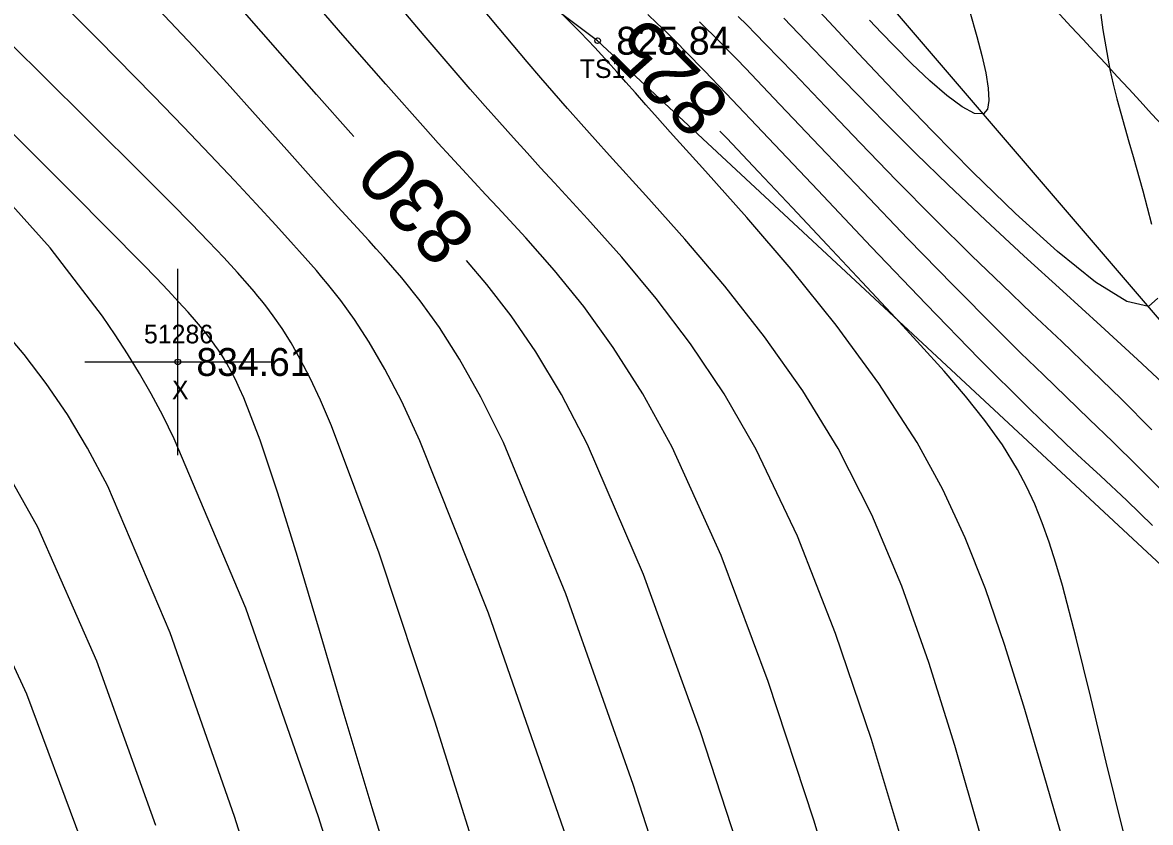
# Model space of a CAD drawing. Extents: x 1378535 to 1380697, y 997729 to 1000024.
# Drawn here: x 1380222 to 1380282.6, y 998356.1 to 998399 of the extents above; entities that cross this region are included whole.
import ezdxf

# ---------------------------------------------------------------- set-up
doc = ezdxf.new("R2010")
doc.units = 0
for name, color, linetype in [('RD_DTM_BkLn1', 7, 'Continuous'), ('RD_DTM_BkLn2', 7, 'Continuous'), ('RD_DTM_BkLn_txCode', 7, 'Continuous'), ('RD_DTM_Major1', 7, 'Continuous'), ('RD_DTM_Major1_Lbl', 7, 'Continuous'), ('RD_DTM_Minor1', 7, 'Continuous'), ('RD_EX_Misc', 7, 'Continuous'), ('RD_EX_Misc_txCode', 7, 'Continuous'), ('RD_EX_Road', 7, 'Continuous'), ('RD_EX_TX_Misc_ELEV', 7, 'Continuous'), ('RD_SMD_Locator', 7, 'Continuous')]:
    doc.layers.add(name, color=color, linetype=linetype)

msp = doc.modelspace()

# ---------------------------------------------------------------- linework, layer by layer
at = {"layer": 'RD_DTM_BkLn1'}
msp.add_spline([(1380561.34, 997899.221), (1380543.703, 997960.783), (1380525.014, 998016.596), (1380501.317, 998075.31), (1380476.746, 998129.121), (1380448.822, 998181.196), (1380418.354, 998233.119), (1380383.215, 998285.146), (1380349.465, 998331.418), (1380310.818, 998378.028), (1380271.622, 998420.471), (1380231.531, 998459.847)], degree=3, dxfattribs=at)
at = {"layer": 'RD_DTM_BkLn2'}
msp.add_line((1380300.326, 998353.976), (1380252.918, 998398.067), dxfattribs=at)
for points in [[(1380321.815, 998326.615), (1380322.659, 998329.174), (1380322.261, 998332.77), (1380321.137, 998334.343), (1380320.107, 998334.637), (1380319.184, 998334.516), (1380315.041, 998338.979), (1380309.473, 998346.954), (1380304.757, 998357.874), (1380262.267, 998407.427), (1380207.067, 998458.846), (1380160.069, 998502.831), (1380114.551, 998544.043), (1380071.667, 998582.108), (1380029.128, 998620.782), (1379985.006, 998662.48), (1379936.375, 998704.347), (1379893.878, 998744.802), (1379846.871, 998787.948), (1379800.334, 998830.073), (1379753.878, 998865.5), (1379725.58, 998874.504)], [(1380252.918, 998398.067), (1380204.142, 998434.59), (1380151.218, 998475.61), (1380095.777, 998523.128), (1380059.674, 998564.774), (1380017.136, 998611.833), (1379979.819, 998653.892), (1379930.027, 998698.097), (1379888.044, 998739.788), (1379855.325, 998772.813)]]:
    msp.add_lwpolyline(points, dxfattribs=at)
at = {"layer": 'RD_DTM_Major1'}
for points in [[(1380239.804, 998392.918), (1380239.646, 998393.094), (1380237.81, 998395.178), (1380235.856, 998397.407), (1380233.813, 998399.726), (1380231.712, 998402.083), (1380229.584, 998404.422), (1380227.703, 998406.442), (1380225.824, 998408.438), (1380223.946, 998410.438), (1380222.069, 998412.475), (1380220.193, 998414.577)], [(1380249.44, 998318.497), (1380249.032, 998319.786), (1380245.537, 998331.5), (1380241.796, 998344.021), (1380237.915, 998356.374), (1380234.001, 998367.587), (1380230.161, 998376.689), (1380229.538, 998377.928), (1380228.915, 998379.094), (1380228.286, 998380.199), (1380227.645, 998381.255), (1380226.988, 998382.274), (1380226.309, 998383.267), (1380223.479, 998386.935), (1380220.351, 998390.42), (1380217.031, 998393.739), (1380213.624, 998396.909), (1380210.237, 998399.948), (1380206.973, 998402.873), (1380204.544, 998405.109), (1380204.455, 998405.193)], [(1380283.027, 998384.243), (1380282.536, 998383.789), (1380281.362, 998384.052), (1380279.677, 998385.105), (1380277.634, 998386.748), (1380275.388, 998388.782), (1380273.091, 998391.007), (1380270.899, 998393.226), (1380269.462, 998394.717), (1380268.148, 998396.103), (1380266.949, 998397.383), (1380265.852, 998398.559), (1380264.85, 998399.632), (1380263.932, 998400.602), (1380263.362, 998401.192), (1380262.816, 998401.745), (1380262.633, 998401.925)], [(1380279.781, 998400.827), (1380280.07, 998398.646), (1380280.461, 998396.518), (1380280.639, 998395.729), (1380280.832, 998394.95), (1380281.036, 998394.177), (1380281.251, 998393.405), (1380281.473, 998392.628), (1380281.701, 998391.842), (1380282.225, 998390.003), (1380282.694, 998388.206)], [(1380281.168, 998355.619), (1380280.256, 998359.302), (1380279.424, 998362.776), (1380278.649, 998365.966), (1380277.908, 998368.798), (1380277.558, 998370.003), (1380277.2, 998371.124), (1380276.824, 998372.173), (1380276.421, 998373.166), (1380275.98, 998374.115), (1380275.492, 998375.034), (1380274.676, 998376.355), (1380273.741, 998377.662), (1380272.694, 998378.977), (1380271.539, 998380.32), (1380270.283, 998381.712), (1380268.931, 998383.175), (1380267.136, 998385.101), (1380265.266, 998387.099), (1380263.387, 998389.098), (1380261.564, 998391.03), (1380259.863, 998392.824), (1380259.495, 998393.209)], [(1380261.488, 998351.605), (1380258.455, 998360.943), (1380255.388, 998369.394), (1380252.375, 998376.377), (1380250.97, 998379.064), (1380249.599, 998381.346), (1380248.263, 998383.29), (1380246.964, 998384.967), (1380245.86, 998386.261)]]:
    msp.add_lwpolyline(points, dxfattribs=at)
at = {"layer": 'RD_DTM_Minor1'}
for points in [[(1380258.491, 998346.774), (1380254.831, 998358.118), (1380251.213, 998368.346), (1380247.849, 998376.492), (1380246.643, 998378.927), (1380245.501, 998380.962), (1380244.416, 998382.664), (1380243.379, 998384.1), (1380242.384, 998385.337), (1380241.423, 998386.442), (1380241.018, 998386.892), (1380240.616, 998387.336), (1380240.211, 998387.778), (1380239.384, 998388.68), (1380238.954, 998389.151), (1380237.646, 998390.601), (1380236.216, 998392.2), (1380234.665, 998393.932), (1380232.994, 998395.781), (1380231.204, 998397.732), (1380229.295, 998399.77), (1380226.832, 998402.335), (1380224.259, 998404.976), (1380221.639, 998407.666)], [(1380251.247, 998355.257), (1380247.045, 998367.317), (1380243.365, 998376.581), (1380242.386, 998378.679), (1380241.482, 998380.427), (1380240.643, 998381.879), (1380239.856, 998383.091), (1380239.111, 998384.119), (1380238.396, 998385.016), (1380238.095, 998385.374), (1380237.796, 998385.723), (1380237.497, 998386.066), (1380237.194, 998386.407), (1380236.885, 998386.751), (1380236.569, 998387.1), (1380235.612, 998388.155), (1380234.558, 998389.305), (1380233.392, 998390.562), (1380232.096, 998391.939), (1380230.655, 998393.449), (1380229.051, 998395.104), (1380226.063, 998398.135), (1380222.754, 998401.466), (1380219.283, 998404.974)], [(1380266.899, 998348.363), (1380264.545, 998356.187), (1380262.093, 998363.636), (1380259.551, 998370.416), (1380256.925, 998376.232), (1380255.349, 998379.1), (1380253.761, 998381.596), (1380252.173, 998383.784), (1380250.599, 998385.724), (1380249.052, 998387.479), (1380247.546, 998389.111), (1380246.914, 998389.789), (1380246.286, 998390.464), (1380245.653, 998391.147), (1380245.009, 998391.847), (1380244.347, 998392.572), (1380243.659, 998393.332), (1380241.533, 998395.725), (1380239.225, 998398.37), (1380236.816, 998401.158)], [(1380269.476, 998354.447), (1380267.634, 998360.528), (1380265.711, 998366.225), (1380263.664, 998371.448), (1380261.446, 998376.111), (1380259.722, 998379.093), (1380257.919, 998381.78), (1380256.071, 998384.214), (1380254.212, 998386.44), (1380252.375, 998388.5), (1380250.595, 998390.437), (1380249.855, 998391.243), (1380249.122, 998392.045), (1380248.387, 998392.857), (1380247.639, 998393.69), (1380246.871, 998394.556), (1380246.072, 998395.466), (1380243.598, 998398.343), (1380240.938, 998401.495)], [(1380273.505, 998355.382), (1380272.117, 998360.207), (1380270.727, 998364.656), (1380269.265, 998368.771), (1380267.66, 998372.594), (1380265.843, 998376.166), (1380263.951, 998379.252), (1380261.896, 998382.158), (1380259.754, 998384.88), (1380257.6, 998387.415), (1380255.509, 998389.757), (1380253.557, 998391.904), (1380252.779, 998392.766), (1380252.03, 998393.602), (1380251.302, 998394.425), (1380250.583, 998395.246), (1380249.864, 998396.076), (1380249.137, 998396.928), (1380247.622, 998398.729), (1380246.045, 998400.617)], [(1380279.119, 998351), (1380276.926, 998358.596), (1380275.822, 998362.326), (1380274.788, 998365.639), (1380273.763, 998368.624), (1380272.682, 998371.367), (1380271.482, 998373.957), (1380270.099, 998376.481), (1380268.041, 998379.662), (1380265.733, 998382.794), (1380263.316, 998385.793), (1380260.93, 998388.577), (1380258.718, 998391.062), (1380256.82, 998393.164), (1380256.133, 998393.931), (1380255.516, 998394.625), (1380254.955, 998395.26), (1380254.435, 998395.849), (1380253.942, 998396.404), (1380253.463, 998396.94), (1380253.122, 998397.315), (1380252.77, 998397.698), (1380252.394, 998398.096), (1380251.985, 998398.521), (1380251.531, 998398.982), (1380251.02, 998399.488)], [(1380282.75, 998372.018), (1380281.36, 998373.367), (1380279.948, 998374.687), (1380279.339, 998375.252), (1380278.721, 998375.828), (1380278.089, 998376.42), (1380277.437, 998377.037), (1380276.761, 998377.683), (1380276.055, 998378.368), (1380273.436, 998380.981), (1380270.575, 998383.92), (1380267.628, 998386.998), (1380264.75, 998390.033), (1380262.097, 998392.841), (1380259.823, 998395.238), (1380259.421, 998395.659), (1380259.04, 998396.056), (1380258.676, 998396.433), (1380258.33, 998396.79), (1380258, 998397.129), (1380257.682, 998397.452), (1380257.133, 998398.005), (1380256.612, 998398.519), (1380256.109, 998399.005), (1380255.612, 998399.471)], [(1380282.719, 998377.17), (1380281.087, 998378.808), (1380279.472, 998380.378), (1380277.868, 998381.907), (1380276.265, 998383.421), (1380274.657, 998384.946), (1380273.035, 998386.509), (1380271.008, 998388.519), (1380268.992, 998390.566), (1380267.033, 998392.589), (1380265.173, 998394.526), (1380263.458, 998396.316), (1380261.93, 998397.898), (1380261.418, 998398.422), (1380260.933, 998398.913), (1380260.47, 998399.375)], [(1380272.92, 998399.618), (1380273.3, 998398.29), (1380273.568, 998397.269), (1380273.78, 998396.336), (1380273.914, 998395.523), (1380273.953, 998394.864), (1380273.875, 998394.391), (1380273.661, 998394.139), (1380273.186, 998394.161), (1380272.514, 998394.51), (1380271.696, 998395.118), (1380270.78, 998395.915), (1380269.816, 998396.831), (1380268.852, 998397.798), (1380268.183, 998398.488), (1380267.538, 998399.167)], [(1380284.66, 998372.473), (1380281.936, 998375.211), (1380280.613, 998376.511), (1380279.345, 998377.742), (1380278.109, 998378.933), (1380276.886, 998380.112), (1380275.654, 998381.307), (1380274.393, 998382.548), (1380272.031, 998384.927), (1380269.596, 998387.433), (1380267.175, 998389.961), (1380264.854, 998392.401), (1380262.72, 998394.647), (1380260.859, 998396.59), (1380260.394, 998397.071), (1380259.955, 998397.522), (1380259.537, 998397.946), (1380259.139, 998398.347), (1380258.757, 998398.728), (1380258.388, 998399.091)], [(1380283.795, 998379.198), (1380281.943, 998380.936), (1380279.969, 998382.749), (1380277.919, 998384.615), (1380275.836, 998386.513), (1380273.768, 998388.423), (1380271.758, 998390.321), (1380270.029, 998392.007), (1380268.392, 998393.644), (1380266.855, 998395.211), (1380265.426, 998396.687), (1380264.112, 998398.049), (1380262.921, 998399.275)], [(1380247.406, 998351.169), (1380244.161, 998361.518), (1380241.167, 998370.539), (1380238.609, 998377.385), (1380238.015, 998378.76), (1380237.46, 998379.942), (1380236.935, 998380.958), (1380236.435, 998381.836), (1380235.951, 998382.603), (1380235.477, 998383.287), (1380235.275, 998383.561), (1380235.072, 998383.828), (1380234.867, 998384.089), (1380234.659, 998384.346), (1380234.446, 998384.602), (1380234.228, 998384.859), (1380233.566, 998385.613), (1380232.829, 998386.415), (1380232.001, 998387.287), (1380231.061, 998388.253), (1380229.991, 998389.334), (1380228.773, 998390.553), (1380225.344, 998393.962), (1380221.302, 998397.976)], [(1380243.392, 998348.41), (1380240.798, 998356.859), (1380239.299, 998361.879), (1380237.969, 998366.383), (1380236.787, 998370.351), (1380235.729, 998373.769), (1380234.774, 998376.617), (1380233.899, 998378.881), (1380233.673, 998379.391), (1380233.448, 998379.863), (1380233.22, 998380.305), (1380232.987, 998380.721), (1380232.746, 998381.118), (1380232.493, 998381.503), (1380232.38, 998381.665), (1380232.264, 998381.828), (1380232.145, 998381.99), (1380232.022, 998382.153), (1380231.894, 998382.317), (1380231.762, 998382.483), (1380231.356, 998382.972), (1380230.903, 998383.49), (1380230.394, 998384.048), (1380229.823, 998384.656), (1380229.181, 998385.323), (1380228.463, 998386.06), (1380224.679, 998389.873), (1380219.917, 998394.618)], [(1380236.886, 998345.329), (1380233.4, 998356.39), (1380229.946, 998366.253), (1380226.584, 998374.137), (1380225.503, 998376.18), (1380224.411, 998377.994), (1380223.28, 998379.647), (1380222.082, 998381.207), (1380220.791, 998382.742)], [(1380229.162, 998355.912), (1380226.002, 998364.731), (1380222.816, 998371.935), (1380221.354, 998374.548)], [(1380225.149, 998355.116), (1380222.232, 998362.972), (1380219.141, 998369.621)]]:
    msp.add_lwpolyline(points, dxfattribs=at)
at = {"layer": 'RD_EX_Misc'}
for p, q in [((1380230.349, 998375.81), (1380230.349, 998385.81)), ((1380225.349, 998380.81), (1380235.349, 998380.81))]:
    msp.add_line(p, q, dxfattribs=at)
at = {"layer": 'RD_EX_Road'}
for points in [[(1380571.276, 997900.848), (1380553.838, 997963.229), (1380535.074, 998018.791), (1380510.809, 998079.184), (1380486.363, 998133.158), (1380458.393, 998185.941), (1380428.109, 998238.221), (1380392.689, 998291.143), (1380357.52, 998337.623), (1380319.367, 998385.164), (1380279.255, 998428.684), (1380239.596, 998468.129), (1380183.367, 998518.832)], [(1380551.892, 997897.33), (1380534.244, 997958.196), (1380514.831, 998013.467), (1380491.083, 998070.746), (1380467.518, 998124.397), (1380439.882, 998176.529), (1380409.174, 998228.123), (1380375.886, 998278.447), (1380340.748, 998326.222), (1380303.332, 998371.138), (1380263.981, 998413.97), (1380224.662, 998452.644), (1380168.713, 998504.787)]]:
    msp.add_spline(points, degree=3, dxfattribs=at)
at = {"layer": 'RD_SMD_Locator'}
for centre in [(1380252.918, 998398.067), (1380230.349, 998380.81)]:
    msp.add_circle(centre, 0.15, dxfattribs=at)

# ---------------------------------------------------------------- texts
at = {"layer": 'RD_DTM_BkLn_txCode'}
msp.add_text('TS1', height=1, dxfattribs=at).set_placement((1380251.957, 998396.067))
at = {"layer": 'RD_DTM_Major1_Lbl'}
for s, rotation, p in [('825', 135.00221, (1380260.191, 998394.756)), ('830', 132.29407, (1380246.524, 998387.743))]:
    msp.add_text(s, height=3, rotation=rotation, dxfattribs=at).set_placement(p)
at = {"layer": 'RD_EX_Misc_txCode'}
for s, p in [('51286', (1380228.53, 998381.81)), ('X', (1380230.034, 998378.81))]:
    msp.add_text(s, height=1, dxfattribs=at).set_placement(p)
at = {"layer": 'RD_EX_TX_Misc_ELEV'}
for s, p in [('825.84', (1380253.918, 998397.317)), ('834.61', (1380231.349, 998380.06))]:
    msp.add_text(s, height=1.5, dxfattribs=at).set_placement(p)

doc.saveas('drawing.dxf')
